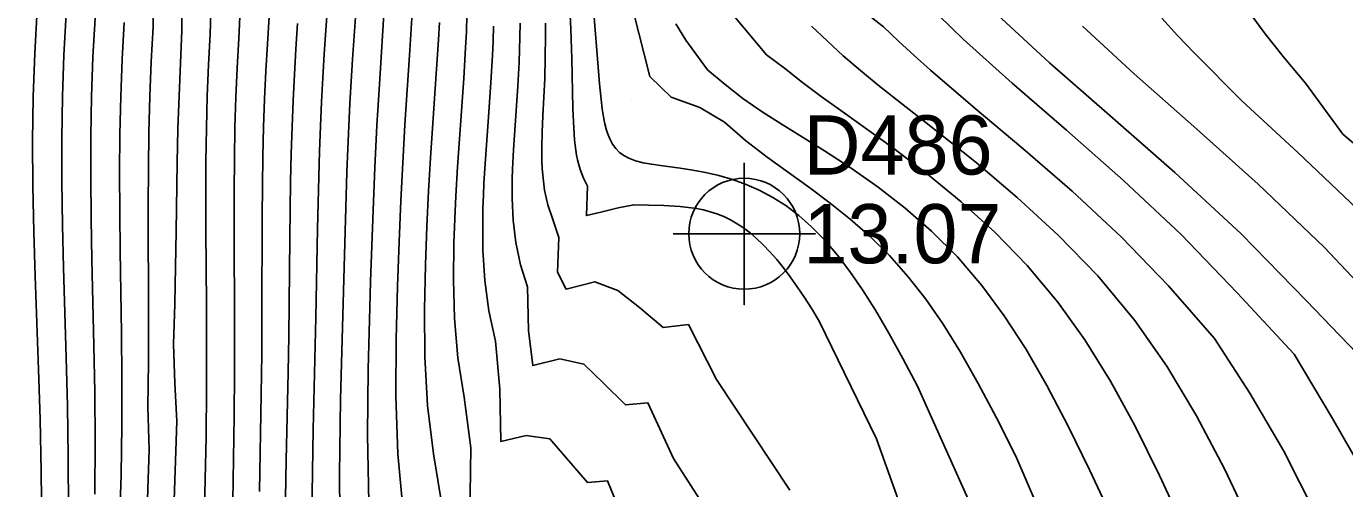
# Model space of a CAD drawing. Extents: x 2356077 to 2359823, y 225951 to 227822.
# Drawn here: x 2356848 to 2356903.7, y 227022.3 to 227041.8 of the extents above; entities that cross this region are included whole.
import ezdxf

# ---------------------------------------------------------------- set-up
doc = ezdxf.new("R2010")
doc.units = 0
for name, color, linetype in [('DTM Contours Major', 7, 'Continuous'), ('DTM Contours Minor', 7, 'Continuous'), ('Exist DTM Regular Point CELL', 7, 'Continuous'), ('Exist DTM Regular Point Cogo Elevation', 7, 'Continuous'), ('Exist DTM Regular Point Cogo Number', 7, 'Continuous'), ('PH Exist DTM Point', 7, 'Continuous')]:
    doc.layers.add(name, color=color, linetype=linetype)

msp = doc.modelspace()

# ---------------------------------------------------------------- linework, layer by layer
at = {"layer": 'DTM Contours Major'}
for points in [[(2356870.846, 227043.938), (2356870.968, 227041.727), (2356871.01, 227040.464), (2356871.052, 227038.385), (2356871.071, 227037.803), (2356871.101, 227037.286), (2356871.12, 227037.05), (2356871.144, 227036.824), (2356871.173, 227036.607), (2356871.207, 227036.398), (2356871.247, 227036.198), (2356871.358, 227035.791), (2356871.505, 227035.425), (2356871.662, 227035.083), (2356871.621, 227033.844), (2356872.228, 227033.988), (2356872.959, 227034.168), (2356873.62, 227034.303), (2356874.239, 227034.285), (2356874.899, 227034.271), (2356875.584, 227034.233), (2356876.277, 227034.144), (2356876.564, 227034.084), (2356876.85, 227034.009), (2356877.136, 227033.915), (2356877.421, 227033.8), (2356877.707, 227033.663), (2356877.992, 227033.5), (2356878.264, 227033.32), (2356878.537, 227033.114), (2356878.813, 227032.879), (2356879.092, 227032.614), (2356879.376, 227032.316), (2356879.666, 227031.985), (2356879.946, 227031.637), (2356880.233, 227031.256), (2356880.527, 227030.84), (2356880.829, 227030.389), (2356881.139, 227029.902), (2356881.458, 227029.378), (2356883.877, 227024.417), (2356891.795, 227002.234)], [(2356853.309, 227043.296), (2356853.317, 227041.823), (2356853.241, 227040.356), (2356853.18, 227038.874), (2356853.142, 227037.371), (2356853.121, 227035.837), (2356853.115, 227034.263), (2356853.131, 227029.434), (2356853.122, 227027.65), (2356853.097, 227025.752), (2356853.148, 227023.95), (2356852.218, 226996.439)], [(2356859.425, 227041.965), (2356859.35, 227040.881), (2356859.286, 227039.799), (2356859.233, 227038.709), (2356859.189, 227037.599), (2356859.155, 227036.459), (2356859.128, 227035.278), (2356859.096, 227032.883), (2356859.05, 227028.77), (2356859.025, 227027.221), (2356858.946, 227023.51), (2356858.87, 227019.481)], [(2356865.41, 227042.003), (2356865.371, 227041.268), (2356865.281, 227039.829), (2356865.042, 227036.284), (2356864.959, 227034.873), (2356864.885, 227033.377), (2356864.824, 227031.77), (2356864.782, 227029.874), (2356864.798, 227027.873), (2356864.911, 227025.821), (2356865.16, 227023.776), (2356865.523, 227021.556)], [(2356881.124, 227041.85), (2356881.786, 227041.222), (2356882.474, 227040.592), (2356883.196, 227039.973), (2356883.952, 227039.356), (2356884.74, 227038.73), (2356886.371, 227037.45), (2356888.08, 227036.082), (2356889.822, 227034.611), (2356891.551, 227033.021), (2356893.221, 227031.294), (2356894.786, 227029.415), (2356896.142, 227027.482), (2356897.396, 227025.391), (2356898.581, 227023.138), (2356899.73, 227020.715)], [(2356895.93, 227042.184), (2356896.589, 227041.454), (2356897.305, 227040.7), (2356899.304, 227038.698), (2356901.673, 227036.514), (2356904.176, 227034.122)]]:
    msp.add_lwpolyline(points, dxfattribs=at)
at = {"layer": 'DTM Contours Minor'}
for points in [[(2356847.689, 227072.951), (2356848.608, 227069.802), (2356849.496, 227066.734), (2356850.266, 227062.269), (2356850.544, 227060.119), (2356850.72, 227058.03), (2356850.796, 227055.997), (2356850.778, 227054.017), (2356850.683, 227052.308), (2356850.537, 227050.63), (2356850.355, 227048.976), (2356849.962, 227045.712), (2356849.632, 227044.099), (2356849.647, 227042.362), (2356849.547, 227040.625), (2356849.485, 227038.87), (2356849.457, 227037.09), (2356849.46, 227035.28), (2356849.488, 227033.432), (2356849.534, 227031.635), (2356849.649, 227027.842), (2356849.699, 227025.807), (2356849.732, 227023.652), (2356849.738, 227021.357)], [(2356847.58, 227070.099), (2356848.427, 227067.122), (2356848.812, 227064.932), (2356849.181, 227062.779), (2356849.447, 227060.684), (2356849.612, 227058.642), (2356849.68, 227056.646), (2356849.653, 227054.693), (2356849.549, 227052.929), (2356849.387, 227051.19), (2356849.188, 227049.47), (2356848.76, 227046.056), (2356848.406, 227044.365), (2356848.421, 227042.536), (2356848.316, 227040.708), (2356848.252, 227038.861), (2356848.227, 227036.99), (2356848.236, 227035.09), (2356848.274, 227033.156), (2356848.332, 227031.281), (2356848.476, 227027.343), (2356848.542, 227025.24), (2356848.59, 227023.021), (2356848.612, 227020.664)], [(2356860.763, 227043.638), (2356860.619, 227041.676), (2356860.55, 227040.664), (2356860.489, 227039.657), (2356860.436, 227038.644), (2356860.39, 227037.617), (2356860.351, 227036.565), (2356860.318, 227035.477), (2356860.268, 227033.279), (2356860.196, 227029.538), (2356860.085, 227024.811), (2356860.021, 227021.21)], [(2356854.537, 227043.039), (2356854.539, 227041.659), (2356854.417, 227038.909), (2356854.37, 227037.509), (2356854.336, 227036.08), (2356854.288, 227033.176), (2356854.265, 227031.677), (2356854.233, 227030.096), (2356854.184, 227028.414), (2356854.239, 227026.761), (2356854.325, 227025.157), (2356853.31, 226995.14)], [(2356861.934, 227043.222), (2356861.745, 227040.449), (2356861.687, 227039.515), (2356861.634, 227038.58), (2356861.586, 227037.635), (2356861.543, 227036.669), (2356861.504, 227035.674), (2356861.439, 227033.674), (2356861.235, 227026.093), (2356861.186, 227022.909), (2356861.216, 227019.622)], [(2356871.882, 227043.117), (2356872.176, 227039.413), (2356872.241, 227038.746), (2356872.289, 227038.357), (2356872.343, 227038.017), (2356872.403, 227037.719), (2356872.474, 227037.451), (2356872.514, 227037.328), (2356872.612, 227037.082), (2356872.729, 227036.865), (2356872.865, 227036.677), (2356873.024, 227036.515), (2356873.206, 227036.379), (2356873.414, 227036.266), (2356873.696, 227036.159), (2356874.015, 227036.076), (2356874.367, 227036.01), (2356874.748, 227035.954), (2356875.589, 227035.843), (2356876.113, 227035.763), (2356876.658, 227035.661), (2356877.22, 227035.531), (2356877.793, 227035.366), (2356878.373, 227035.159), (2356878.954, 227034.904), (2356879.501, 227034.612), (2356880.046, 227034.264), (2356880.589, 227033.853), (2356881.133, 227033.373), (2356881.678, 227032.816), (2356882.226, 227032.176), (2356882.75, 227031.487), (2356883.283, 227030.711), (2356883.83, 227029.843), (2356884.396, 227028.878), (2356884.985, 227027.809), (2356885.602, 227026.632), (2356887.931, 227021.458)], [(2356855.776, 227042.826), (2356855.735, 227041.526), (2356855.66, 227040.217), (2356855.605, 227038.889), (2356855.568, 227037.531), (2356855.548, 227036.13), (2356855.541, 227034.674), (2356855.547, 227033.228), (2356855.569, 227030.087), (2356855.576, 227028.36), (2356855.573, 227026.507), (2356855.554, 227024.511), (2356855.451, 227019.659)], [(2356856.999, 227042.546), (2356856.939, 227041.318), (2356856.868, 227040.085), (2356856.814, 227038.836), (2356856.776, 227037.56), (2356856.752, 227036.244), (2356856.741, 227034.875), (2356856.74, 227033.517), (2356856.758, 227028.953), (2356856.755, 227027.223), (2356856.742, 227025.365), (2356856.666, 227020.867)], [(2356863.098, 227042.813), (2356862.877, 227039.377), (2356862.776, 227037.655), (2356862.687, 227035.873), (2356862.611, 227034.069), (2356862.507, 227031.061), (2356862.472, 227029.957), (2356862.4, 227027.361), (2356862.369, 227024.582), (2356862.427, 227021.717)], [(2356864.258, 227042.405), (2356864.163, 227040.831), (2356863.959, 227037.678), (2356863.866, 227036.075), (2356863.784, 227034.468), (2356863.709, 227032.741), (2356863.641, 227030.862), (2356863.582, 227028.62), (2356863.573, 227026.235), (2356863.658, 227023.783), (2356863.88, 227021.339)], [(2356866.578, 227042.305), (2356866.553, 227041.606), (2356866.52, 227040.938), (2356866.441, 227039.638), (2356866.176, 227035.904), (2356866.103, 227034.666), (2356866.072, 227034.025), (2356866.045, 227033.365), (2356866.024, 227032.685), (2356866.004, 227031.127), (2356866.048, 227029.496), (2356866.189, 227027.833), (2356866.461, 227026.176), (2356866.743, 227024.039), (2356866.703, 227021.085)], [(2356873.6, 227042.487), (2356874.301, 227039.726), (2356875.203, 227038.849), (2356876.414, 227038.403), (2356877.449, 227037.785), (2356878.341, 227037.02), (2356879.258, 227036.317), (2356881.054, 227035.016), (2356881.916, 227034.371), (2356882.766, 227033.69), (2356883.602, 227032.957), (2356884.421, 227032.152), (2356885.22, 227031.257), (2356885.959, 227030.309), (2356886.689, 227029.25), (2356887.423, 227028.07), (2356888.171, 227026.755), (2356888.947, 227025.295), (2356889.76, 227023.677), (2356891.943, 227018.617)], [(2356883.521, 227042.325), (2356884.171, 227041.823), (2356884.805, 227041.211), (2356885.468, 227040.6), (2356886.161, 227039.984), (2356888.046, 227038.374), (2356890.061, 227036.677), (2356892.138, 227034.874), (2356894.209, 227032.945), (2356896.207, 227030.871), (2356898.159, 227028.65), (2356899.646, 227026.344), (2356901.082, 227023.892), (2356902.41, 227021.278)], [(2356886.512, 227042.294), (2356887.014, 227041.799), (2356887.542, 227041.298), (2356889.611, 227039.437), (2356891.903, 227037.45), (2356894.316, 227035.323), (2356896.753, 227033.04), (2356899.112, 227030.587), (2356901.513, 227027.99), (2356903.132, 227025.269), (2356904.768, 227022.422)], [(2356888.976, 227042.345), (2356891.185, 227040.299), (2356893.731, 227038.078), (2356896.477, 227035.67), (2356899.286, 227033.067), (2356902.022, 227030.259), (2356904.875, 227027.306)], [(2356899.548, 227042.535), (2356900.297, 227041.523), (2356901.108, 227040.491), (2356901.997, 227039.436), (2356903.57, 227037.285), (2356906.036, 227035.204)], [(2356850.873, 227042.186), (2356850.779, 227040.539), (2356850.718, 227038.875), (2356850.687, 227037.187), (2356850.682, 227035.466), (2356850.7, 227033.706), (2356850.734, 227031.989), (2356850.818, 227028.349), (2356850.851, 227026.387), (2356850.867, 227024.303), (2356850.856, 227022.08)], [(2356852.095, 227042.007), (2356852.01, 227040.45), (2356851.949, 227038.876), (2356851.915, 227037.28), (2356851.903, 227035.65), (2356851.91, 227033.98), (2356851.931, 227032.347), (2356851.981, 227028.872), (2356851.995, 227026.992), (2356851.991, 227024.992), (2356851.976, 227022.891), (2356851.081, 226996.435)], [(2356858.219, 227042.256), (2356858.146, 227041.1), (2356858.079, 227039.943), (2356858.025, 227038.774), (2356857.984, 227037.581), (2356857.955, 227036.353), (2356857.936, 227035.078), (2356857.927, 227033.814), (2356857.916, 227029.588), (2356857.906, 227027.996), (2356857.887, 227026.293), (2356857.812, 227022.19)], [(2356867.703, 227041.846), (2356867.683, 227041.219), (2356867.656, 227040.621), (2356867.589, 227039.463), (2356867.47, 227037.81), (2356867.356, 227036.242), (2356867.295, 227035.216), (2356867.272, 227034.692), (2356867.254, 227034.159), (2356867.244, 227033.614), (2356867.252, 227032.381), (2356867.327, 227031.108), (2356867.495, 227029.818), (2356867.784, 227028.534), (2356867.963, 227026.514), (2356868.013, 227024.293), (2356869.083, 227024.556), (2356870.084, 227024.408), (2356871.667, 227022.573), (2356872.514, 227022.631), (2356873.489, 227020.26)], [(2356868.819, 227041.977), (2356868.811, 227041.396), (2356868.796, 227040.846), (2356868.776, 227040.322), (2356868.724, 227039.315), (2356868.543, 227036.616), (2356868.503, 227035.8), (2356868.492, 227035.391), (2356868.487, 227034.98), (2356868.491, 227034.565), (2356868.533, 227033.644), (2356868.639, 227032.709), (2356868.833, 227031.77), (2356869.134, 227030.839), (2356869.183, 227028.987), (2356869.354, 227027.509), (2356870.499, 227027.791), (2356871.514, 227027.573), (2356872.35, 227026.765), (2356873.27, 227025.849), (2356874.222, 227025.937), (2356875.301, 227023.584), (2356878.109, 227019.213)], [(2356869.897, 227041.97), (2356869.899, 227041.452), (2356869.887, 227040.497), (2356869.861, 227039.636), (2356869.787, 227038.063), (2356869.755, 227037.368), (2356869.738, 227036.744), (2356869.737, 227036.441), (2356869.742, 227036.142), (2356869.755, 227035.848), (2356869.776, 227035.555), (2356869.856, 227034.923), (2356869.996, 227034.297), (2356870.211, 227033.68), (2356870.453, 227032.923), (2356870.403, 227031.456), (2356870.761, 227030.741), (2356871.978, 227031.041), (2356872.944, 227030.681), (2356873.86, 227029.967), (2356874.87, 227029.112), (2356875.93, 227029.244), (2356877.111, 227026.912), (2356880.217, 227022.245)], [(2356875.399, 227041.943), (2356875.822, 227041.251), (2356876.737, 227040.007), (2356877.484, 227039.386), (2356878.236, 227038.789), (2356879.042, 227038.228), (2356879.89, 227037.685), (2356881.679, 227036.582), (2356882.812, 227035.846), (2356883.953, 227035.043), (2356885.088, 227034.16), (2356886.205, 227033.182), (2356887.291, 227032.095), (2356888.332, 227030.886), (2356889.272, 227029.615), (2356890.179, 227028.21), (2356891.072, 227026.659), (2356891.97, 227024.95), (2356892.891, 227023.07), (2356893.854, 227021.009)], [(2356877.855, 227042.28), (2356879.236, 227040.633), (2356879.992, 227040.069), (2356880.744, 227039.466), (2356881.536, 227038.875), (2356882.363, 227038.281), (2356883.221, 227037.673), (2356884.604, 227036.675), (2356886.025, 227035.596), (2356887.456, 227034.422), (2356888.869, 227033.14), (2356890.237, 227031.734), (2356891.533, 227030.192), (2356892.676, 227028.591), (2356893.756, 227026.845), (2356894.798, 227024.941), (2356895.827, 227022.87), (2356896.87, 227020.621)], [(2356892.575, 227041.851), (2356894.76, 227039.836), (2356897.279, 227037.612), (2356900.002, 227035.169), (2356902.796, 227032.497), (2356905.529, 227029.589)]]:
    msp.add_lwpolyline(points, dxfattribs=at)
at = {"layer": 'Exist DTM Regular Point CELL'}
msp.add_lwpolyline([(2356878.289, 227036.077), (2356878.289, 227030.077), (2356878.289, 227033.077), (2356881.289, 227033.077), (2356875.289, 227033.077)], dxfattribs=at)
msp.add_circle((2356878.289, 227033.077), 2.344, dxfattribs=at)
at = {"layer": 'PH Exist DTM Point'}
msp.add_line((2356873.51, 227038.686), (2356873.51, 227038.686), dxfattribs=at)

# ---------------------------------------------------------------- texts
at = {"layer": 'Exist DTM Regular Point Cogo Elevation'}
msp.add_text('13.07', height=2.5, dxfattribs=at).set_placement((2356880.789, 227031.827))
at = {"layer": 'Exist DTM Regular Point Cogo Number'}
msp.add_text('D486', height=2.5, dxfattribs=at).set_placement((2356880.789, 227035.577))

doc.saveas('drawing.dxf')
